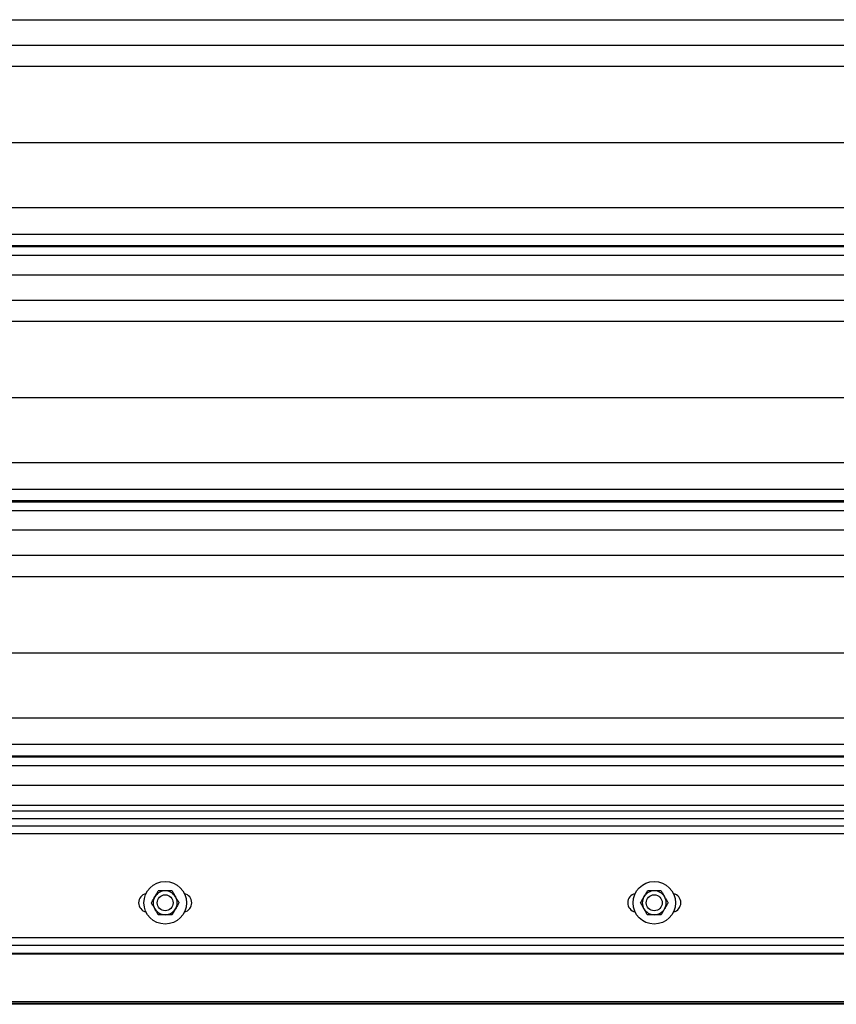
# Model space of a CAD drawing. Header units: inches. Extents: x 170 to 284, y 215 to 248.
# Tile 359 of 656: x 202.867 to 203.525, y 220.092 to 220.885. Entities that reach past the tile are written whole.
import ezdxf

# ---------------------------------------------------------------- set-up
doc = ezdxf.new("R2010")
doc.units = ezdxf.units.IN
doc.header["$LTSCALE"] = 0.25
doc.header["$MEASUREMENT"] = 0
doc.layers.add('LH FRONT OF HOOD', color=7, linetype='Continuous')
doc.layers.add('RH FRONT OF HOOD', color=7, linetype='Continuous')

msp = doc.modelspace()

# ---------------------------------------------------------------- linework, layer by layer
at = {"layer": 'LH FRONT OF HOOD'}
msp.add_line((208.44568, 220.09171), (200.70953, 220.09171), dxfattribs=at)
at = {"layer": 'RH FRONT OF HOOD'}
for p, q in [((202.50032, 220.88465), (206.53264, 220.88465)), ((202.50032, 220.86426), (206.53264, 220.86426)), ((202.57687, 220.84719), (206.45609, 220.84719)), ((202.53049, 220.7858), (206.50248, 220.7858)), ((202.50032, 220.73341), (206.53264, 220.73341)), ((202.50032, 220.71203), (206.53264, 220.71203)), ((206.53264, 220.70255), (202.50032, 220.70255)), ((202.50032, 220.70191), (206.53264, 220.70191)), ((202.50032, 220.69489), (206.53264, 220.69489)), ((202.50032, 220.67921), (206.53264, 220.67921)), ((202.50032, 220.65882), (206.53264, 220.65882)), ((202.57687, 220.64174), (206.45609, 220.64174)), ((202.53049, 220.58035), (206.50248, 220.58035)), ((202.50032, 220.52796), (206.53264, 220.52796)), ((202.50032, 220.50658), (206.53264, 220.50658)), ((206.53264, 220.4971), (202.50032, 220.4971)), ((202.50032, 220.49646), (206.53264, 220.49646)), ((202.50032, 220.48944), (206.53264, 220.48944)), ((202.50032, 220.47376), (206.53264, 220.47376)), ((202.50032, 220.45337), (206.53264, 220.45337)), ((202.57687, 220.43629), (206.45609, 220.43629)), ((202.53049, 220.3749), (206.50248, 220.3749)), ((202.50032, 220.32252), (206.53264, 220.32252)), ((202.50032, 220.30114), (206.53264, 220.30114)), ((206.53264, 220.29165), (202.50032, 220.29165)), ((202.50032, 220.29101), (206.53264, 220.29101)), ((202.50032, 220.28399), (206.53264, 220.28399)), ((202.50032, 220.26831), (206.53264, 220.26831)), ((206.53264, 220.25192), (202.50032, 220.25192)), ((206.53264, 220.24733), (202.50032, 220.24733)), ((206.53264, 220.24114), (202.50032, 220.24114)), ((202.50032, 220.23553), (206.53264, 220.23553)), ((206.53264, 220.22911), (202.50032, 220.22911)), ((202.50032, 220.14564), (206.53264, 220.14564)), ((202.50032, 220.13922), (206.53264, 220.13922)), ((206.67368, 220.13199), (202.35929, 220.13199)), ((202.49197, 220.1328), (206.541, 220.1328)), ((206.67368, 220.09358), (202.35929, 220.09358)), ((206.67368, 220.09243), (202.35929, 220.09243)), ((206.67368, 220.09171), (202.35929, 220.09171)), ((206.62899, 220.09358), (202.50249, 220.09358))]:
    msp.add_line(p, q, dxfattribs=at)
for centre, radius in [((202.98419, 220.17346), 0.01712), ((203.37796, 220.17346), 0.01712), ((202.98419, 220.17346), 0.00642), ((203.37796, 220.17346), 0.00642)]:
    msp.add_circle(centre, radius, dxfattribs=at)
for centre, radius, start, end in [((202.97028, 220.17346), 0.00749, 102.05152, 257.94848), ((202.98419, 220.17346), 0.00962, 150, 210), ((202.98419, 220.17346), 0.00962, 90, 150), ((202.98419, 220.17346), 0.00962, 30, 90), ((202.98419, 220.17346), 0.00962, 330, 30), ((202.9981, 220.17346), 0.00749, 282.05152, 77.94848), ((203.36405, 220.17346), 0.00749, 102.05152, 257.94848), ((203.37796, 220.17346), 0.00962, 150, 210), ((203.37796, 220.17346), 0.00962, 90, 150), ((203.37796, 220.17346), 0.00962, 30, 90), ((203.37796, 220.17346), 0.00962, 330, 30), ((203.39187, 220.17346), 0.00749, 282.05152, 77.94848), ((202.98419, 220.17346), 0.00962, 210, 270), ((202.98419, 220.17346), 0.00962, 270, 330), ((203.37796, 220.17346), 0.00962, 210, 270), ((203.37796, 220.17346), 0.00962, 270, 330)]:
    msp.add_arc(centre, radius, start, end, dxfattribs=at)
for points, knots in [([(202.97308, 220.17346), (202.97351, 220.17421), (202.97439, 220.17573), (202.97535, 220.1774), (202.97584, 220.17825), (202.97586, 220.17828)], [0, 0, 0, 0, 0.483998, 0.985621, 1, 1, 1, 1]), ([(202.97586, 220.17828), (202.97624, 220.17895), (202.97703, 220.18032), (202.97795, 220.18191), (202.97848, 220.18282), (202.97863, 220.18309)], [0, 0, 0, 0, 0.405721, 0.826099, 1, 1, 1, 1]), ([(202.98419, 220.18309), (202.98406, 220.18309), (202.98251, 220.18309), (202.98061, 220.18309), (202.97896, 220.18309), (202.97863, 220.18309)], [0, 0, 0, 0, 0.066045, 0.812902, 1, 1, 1, 1]), ([(202.98974, 220.18309), (202.98927, 220.18309), (202.98751, 220.18309), (202.98559, 220.18309), (202.98419, 220.18309)], [0, 0, 0, 0, 0.266157, 1, 1, 1, 1]), ([(202.98974, 220.18309), (202.99017, 220.18234), (202.99105, 220.18082), (202.99201, 220.17915), (202.99251, 220.1783), (202.99252, 220.17828)], [0, 0, 0, 0, 0.483998, 0.985621, 1, 1, 1, 1]), ([(202.99252, 220.17828), (202.99291, 220.1776), (202.9937, 220.17623), (202.99462, 220.17464), (202.99514, 220.17373), (202.9953, 220.17346)], [0, 0, 0, 0, 0.405721, 0.826099, 1, 1, 1, 1]), ([(203.36685, 220.17346), (203.36728, 220.17421), (203.36816, 220.17573), (203.36912, 220.1774), (203.36962, 220.17825), (203.36963, 220.17828)], [0, 0, 0, 0, 0.483998, 0.985621, 1, 1, 1, 1]), ([(203.36963, 220.17828), (203.37002, 220.17895), (203.37081, 220.18032), (203.37173, 220.18191), (203.37225, 220.18282), (203.37241, 220.18309)], [0, 0, 0, 0, 0.405721, 0.826099, 1, 1, 1, 1]), ([(203.37796, 220.18309), (203.37784, 220.18309), (203.37629, 220.18309), (203.37438, 220.18309), (203.37274, 220.18309), (203.37241, 220.18309)], [0, 0, 0, 0, 0.066045, 0.812902, 1, 1, 1, 1]), ([(203.38352, 220.18309), (203.38305, 220.18309), (203.38128, 220.18309), (203.37937, 220.18309), (203.37796, 220.18309)], [0, 0, 0, 0, 0.266157, 1, 1, 1, 1]), ([(203.38352, 220.18309), (203.38395, 220.18234), (203.38483, 220.18082), (203.38579, 220.17915), (203.38628, 220.1783), (203.3863, 220.17828)], [0, 0, 0, 0, 0.483998, 0.985621, 1, 1, 1, 1]), ([(203.3863, 220.17828), (203.38668, 220.1776), (203.38747, 220.17623), (203.38839, 220.17464), (203.38892, 220.17373), (203.38907, 220.17346)], [0, 0, 0, 0, 0.405721, 0.826099, 1, 1, 1, 1]), ([(202.97586, 220.16865), (202.97547, 220.16933), (202.97468, 220.1707), (202.97376, 220.17229), (202.97323, 220.1732), (202.97308, 220.17346)], [0, 0, 0, 0, 0.405721, 0.826099, 1, 1, 1, 1]), ([(202.97863, 220.16384), (202.9782, 220.16459), (202.97732, 220.16611), (202.97636, 220.16778), (202.97587, 220.16863), (202.97586, 220.16865)], [0, 0, 0, 0, 0.483998, 0.985621, 1, 1, 1, 1]), ([(202.99252, 220.16865), (202.99213, 220.16798), (202.99134, 220.16661), (202.99042, 220.16502), (202.9899, 220.16411), (202.98974, 220.16384)], [0, 0, 0, 0, 0.405721, 0.826099, 1, 1, 1, 1]), ([(202.9953, 220.17346), (202.99487, 220.17272), (202.99399, 220.1712), (202.99303, 220.16953), (202.99253, 220.16868), (202.99252, 220.16865)], [0, 0, 0, 0, 0.483998, 0.985621, 1, 1, 1, 1]), ([(203.36963, 220.16865), (203.36924, 220.16933), (203.36845, 220.1707), (203.36753, 220.17229), (203.36701, 220.1732), (203.36685, 220.17346)], [0, 0, 0, 0, 0.405721, 0.826099, 1, 1, 1, 1]), ([(203.37241, 220.16384), (203.37198, 220.16459), (203.3711, 220.16611), (203.37014, 220.16778), (203.36964, 220.16863), (203.36963, 220.16865)], [0, 0, 0, 0, 0.483998, 0.985621, 1, 1, 1, 1]), ([(203.3863, 220.16865), (203.38591, 220.16798), (203.38512, 220.16661), (203.3842, 220.16502), (203.38367, 220.16411), (203.38352, 220.16384)], [0, 0, 0, 0, 0.405721, 0.826099, 1, 1, 1, 1]), ([(203.38907, 220.17346), (203.38864, 220.17272), (203.38776, 220.1712), (203.3868, 220.16953), (203.38631, 220.16868), (203.3863, 220.16865)], [0, 0, 0, 0, 0.483998, 0.985621, 1, 1, 1, 1]), ([(202.98419, 220.16384), (202.98406, 220.16384), (202.98251, 220.16384), (202.98061, 220.16384), (202.97896, 220.16384), (202.97863, 220.16384)], [0, 0, 0, 0, 0.066045, 0.812902, 1, 1, 1, 1]), ([(202.98974, 220.16384), (202.98927, 220.16384), (202.98751, 220.16384), (202.98559, 220.16384), (202.98419, 220.16384)], [0, 0, 0, 0, 0.266157, 1, 1, 1, 1]), ([(203.37796, 220.16384), (203.37784, 220.16384), (203.37629, 220.16384), (203.37438, 220.16384), (203.37274, 220.16384), (203.37241, 220.16384)], [0, 0, 0, 0, 0.066045, 0.812902, 1, 1, 1, 1]), ([(203.38352, 220.16384), (203.38305, 220.16384), (203.38128, 220.16384), (203.37937, 220.16384), (203.37796, 220.16384)], [0, 0, 0, 0, 0.266157, 1, 1, 1, 1])]:
    msp.add_open_spline(points, degree=3, knots=knots, dxfattribs=at)

doc.saveas('drawing.dxf')
